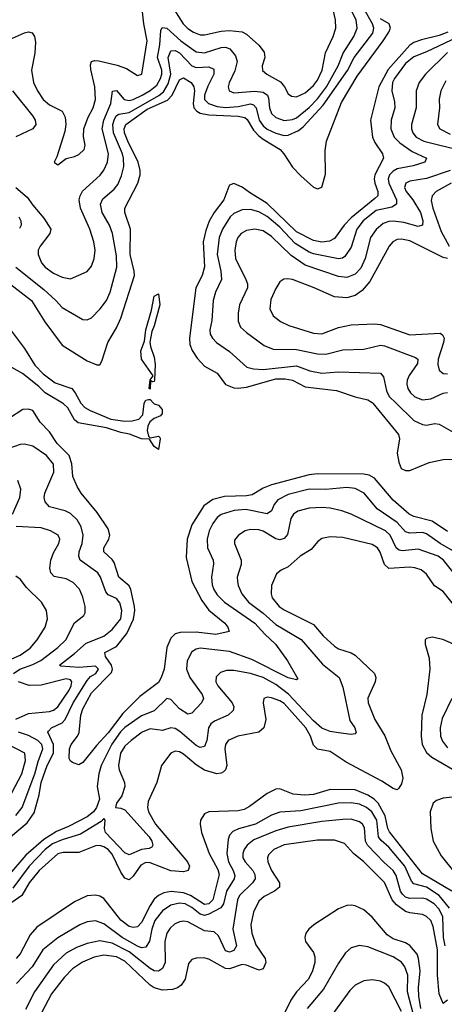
# Model space of a CAD drawing. Header units: inches. Extents: x 1308407 to 1441228, y 959628 to 1036311.
# Tile 659 of 729: x 1417228 to 1419255, y 997131 to 1001830. Entities that reach past the tile are written whole.
import ezdxf

# ---------------------------------------------------------------- set-up
doc = ezdxf.new("R2010")
doc.units = ezdxf.units.IN
doc.header["$MEASUREMENT"] = 0
doc.layers.add('B4010', color=7, linetype='Continuous')
doc.layers.add('B4919', color=7, linetype='Continuous')

msp = doc.modelspace()

# ---------------------------------------------------------------- linework, layer by layer
at = {"layer": 'B4010', "color": 5}
for points, elevation in [([(1417150, 1001723.2), (1417250, 1001767.7), (1417270, 1001772.7), (1417287.7, 1001767.7), (1417298.1, 1001750), (1417302.9, 1001723), (1417300.6, 1001670), (1417284.2, 1001590), (1417294.1, 1001530), (1417312.1, 1001490), (1417340.1, 1001450), (1417370, 1001423.9), (1417430, 1001394), (1417444.8, 1001364.8), (1417448.1, 1001330), (1417442.9, 1001297.1), (1417404.7, 1001175.3), (1417392, 1001150), (1417410, 1001138), (1417450, 1001168), (1417490, 1001177.1), (1417510, 1001187), (1417535.4, 1001210), (1417540.4, 1001230), (1417531.9, 1001271.9), (1417534, 1001310), (1417555.1, 1001364.9), (1417578.4, 1001410), (1417589.9, 1001450), (1417587.3, 1001510), (1417566.9, 1001593.1), (1417565.4, 1001614.6), (1417569.9, 1001630.1), (1417584.4, 1001635.6), (1417605.7, 1001634.3), (1417693.3, 1001613.3), (1417737.8, 1001597.8), (1417790, 1001563.8), (1417811.1, 1001570), (1417836.3, 1001730), (1417820.8, 1001810), (1417804.7, 1001955.3)], 2680), ([(1417210, 1000648.8), (1417342.7, 1000542.7), (1417400.2, 1000490), (1417430, 1000456.2), (1417530, 1000399.1), (1417550, 1000398.2), (1417570, 1000407.3), (1417612.2, 1000450), (1417643, 1000490), (1417659.9, 1000530), (1417691.1, 1000648.9), (1417690, 1000702.7), (1417671.3, 1000810), (1417656.9, 1000850), (1417621.8, 1000910), (1417614.2, 1000950), (1417625.3, 1000974.7), (1417679.1, 1001020.9), (1417696.4, 1001043.6), (1417714.3, 1001085.7), (1417724.5, 1001130), (1417723.7, 1001170), (1417718.3, 1001190), (1417676.2, 1001290), (1417672.5, 1001330), (1417678.2, 1001350), (1417689.1, 1001370.9), (1417701.3, 1001378.7), (1417750, 1001388), (1417892, 1001468), (1417914, 1001486), (1417935.9, 1001524.1), (1417949, 1001570), (1417937.3, 1001650), (1417950, 1001681.1), (1417970, 1001683.5), (1417990, 1001672.3), (1418050, 1001609.3), (1418070, 1001602.4), (1418130, 1001604.8), (1418154.3, 1001594.3), (1418155.4, 1001570), (1418126.3, 1001513.7), (1418109.8, 1001470), (1418109.8, 1001449.8), (1418129.5, 1001430), (1418170, 1001416.3), (1418210, 1001411.5), (1418270, 1001415.7), (1418328.9, 1001428.9), (1418343.7, 1001423.6), (1418356.2, 1001410), (1418371.6, 1001350), (1418390, 1001323.5), (1418410, 1001306.9), (1418450, 1001288), (1418490, 1001278.1), (1418510, 1001279.4), (1418558.5, 1001301.5), (1418580.6, 1001319.4), (1418677, 1001423), (1418792.1, 1001587.9), (1418824.6, 1001650), (1418913.6, 1001766.4), (1418917.9, 1001790), (1418911.7, 1001810), (1418831.8, 1001951.8)], 2640), ([(1417944.8, 1001910), (1418008.1, 1001810), (1418030, 1001787.6), (1418058.2, 1001770), (1418090, 1001758.7), (1418110, 1001757.6), (1418190, 1001775.5), (1418230, 1001778.6), (1418290, 1001772.3), (1418310, 1001761.3), (1418370, 1001709.3), (1418395.7, 1001675.7), (1418398.6, 1001650), (1418385.8, 1001610), (1418387.5, 1001587.5), (1418407, 1001570), (1418473.3, 1001533.3), (1418492.4, 1001510), (1418510, 1001476.5), (1418524.7, 1001464.7), (1418550, 1001462.8), (1418590, 1001480.4), (1418630, 1001515.4), (1418650, 1001542.3), (1418671.8, 1001590), (1418687.2, 1001672.8), (1418723.6, 1001750), (1418736.7, 1001790), (1418735.3, 1001830), (1418703.4, 1001970)], 2680), ([(1417208.7, 1001028.7), (1417263.7, 1000983.7), (1417290, 1000944.3), (1417343.4, 1000883.4), (1417375.9, 1000830), (1417371.9, 1000810), (1417325.4, 1000750), (1417316.6, 1000730), (1417315.5, 1000710), (1417332.2, 1000670), (1417350, 1000649.5), (1417390, 1000620.5), (1417430, 1000600.9), (1417470, 1000593.4), (1417550, 1000628.7), (1417570, 1000654), (1417582.7, 1000690), (1417587.5, 1000730), (1417581.5, 1000770), (1417562.5, 1000830), (1417518.6, 1000930), (1417511.6, 1000970), (1417515.9, 1000990), (1417528.4, 1001011.6), (1417612.2, 1001087.8), (1417630, 1001112.1), (1417647.1, 1001150), (1417652.1, 1001190), (1417621.3, 1001310), (1417629.1, 1001350), (1417663.1, 1001430), (1417671.2, 1001488.8), (1417690, 1001492), (1417727.3, 1001450), (1417750, 1001443.9), (1417770, 1001448.7), (1417812.2, 1001470), (1417850, 1001491.5), (1417881.8, 1001518.2), (1417900.5, 1001550), (1417906.2, 1001570), (1417905.8, 1001590), (1417885.7, 1001650), (1417897.2, 1001710), (1417902, 1001778), (1417907.5, 1001792.5), (1417930, 1001789.5), (1417996.9, 1001730), (1418070, 1001676.4), (1418110, 1001671.6), (1418190, 1001697), (1418210, 1001698.4), (1418230.4, 1001690.4), (1418257.9, 1001657.9), (1418266.5, 1001630), (1418254.2, 1001585.8), (1418228.4, 1001528.4), (1418223.2, 1001510), (1418227.1, 1001490), (1418250, 1001481.1), (1418350, 1001489.8), (1418390, 1001484.9), (1418410.1, 1001470.1), (1418415.8, 1001455.8), (1418420.6, 1001410), (1418430, 1001382), (1418450, 1001363.3), (1418490, 1001349.7), (1418530, 1001353.3), (1418550, 1001362.5), (1418610, 1001410.7), (1418650, 1001453.2), (1418692.4, 1001510), (1418748.3, 1001610), (1418772.6, 1001670), (1418823.7, 1001750), (1418838.7, 1001790), (1418833.8, 1001830), (1418805.7, 1001885.7)], 2660), ([(1417150, 1000593.7), (1417284.2, 1000490), (1417348.6, 1000388.6), (1417430, 1000277.2), (1417550, 1000201.6), (1417596.8, 1000183.2), (1417610, 1000183.1), (1417619.7, 1000200.3), (1417649.1, 1000290), (1417690, 1000360.2), (1417710, 1000405.8), (1417775.2, 1000610), (1417774.8, 1000630), (1417755.2, 1000710), (1417756.1, 1000830), (1417730.4, 1000910), (1417729.2, 1000930), (1417792.5, 1001050), (1417803.1, 1001090), (1417803.5, 1001110), (1417793.8, 1001150), (1417743.5, 1001250), (1417728.4, 1001290), (1417726.5, 1001310), (1417734.5, 1001330), (1417837.1, 1001402.9), (1417934.1, 1001445.9), (1417955.7, 1001470), (1417990, 1001542.8), (1418010, 1001552.3), (1418046.8, 1001530), (1418059.7, 1001510), (1418061.8, 1001490), (1418055.6, 1001430), (1418059.6, 1001410), (1418073.3, 1001393.3), (1418090, 1001384.1), (1418130, 1001376.7), (1418270, 1001370), (1418302.7, 1001362.7), (1418313.9, 1001353.9), (1418343.5, 1001303.5), (1418370, 1001276.1), (1418390, 1001259.3), (1418470.7, 1001210), (1418489.2, 1001189.2), (1418530, 1001125.9), (1418570, 1001084.2), (1418630, 1001031.3), (1418650, 1001022.9), (1418669.8, 1001030.2), (1418687.8, 1001092.2), (1418685.6, 1001205.6), (1418691.8, 1001250), (1418764.3, 1001435.7), (1418838.9, 1001561.1), (1418962.9, 1001730), (1418989.9, 1001770), (1418997.9, 1001790), (1418991.3, 1001810), (1418950, 1001834.9)], 2620), ([(1419271, 1001770), (1419230, 1001754.8), (1419146.1, 1001733.9), (1419110, 1001721.2), (1419090, 1001709), (1418987.2, 1001592.8), (1418942, 1001510), (1418902.6, 1001350), (1418911.8, 1001270), (1418923.9, 1001243.9), (1418960.2, 1001190), (1418964.1, 1001170), (1418922.6, 1001090), (1418919.9, 1001070), (1418923.4, 1001050), (1418938.2, 1001010), (1418936.8, 1000990), (1418923.9, 1000976.1), (1418810, 1000884.5), (1418777.2, 1000850), (1418730, 1000785.2), (1418707.2, 1000772.8), (1418670, 1000767.6), (1418630, 1000776.3), (1418550, 1000817.2), (1418410, 1000952.4), (1418324.7, 1001004.7), (1418290, 1001031.4), (1418250, 1001049), (1418230, 1001040.4), (1418226, 1001034), (1418201.7, 1000970), (1418156.2, 1000910), (1418132.2, 1000867.8), (1418115.7, 1000824.3), (1418103.1, 1000770), (1418109.7, 1000650), (1418099.4, 1000610), (1418068.6, 1000550), (1418038.4, 1000310), (1418040.3, 1000280.3), (1418050.8, 1000250.8), (1418074.7, 1000214.7), (1418110, 1000177.2), (1418170, 1000143.6), (1418210, 1000089.4), (1418250, 1000073), (1418271, 1000071), (1418310, 1000076.6), (1418450, 1000115.7), (1418495.9, 1000115.9), (1418530, 1000109.3), (1418590, 1000077.7), (1418740, 1000060), (1418830, 1000030.7), (1418890, 1000016.6), (1418910, 1000003.8), (1418913.1, 1000000)], 2620), ([(1419314.2, 1001745.8), (1419170, 1001676.2), (1419110, 1001652.6), (1419070, 1001621.1), (1419017, 1001550), (1419007.9, 1001530), (1419004.4, 1001490), (1419017.7, 1001437.7), (1419018.6, 1001410), (1419001.7, 1001350), (1418999.9, 1001310), (1419015.5, 1001270), (1419043, 1001243), (1419101.8, 1001201.8), (1419170.2, 1001169.8), (1419162.6, 1001150), (1419106.8, 1001133.2), (1419030, 1001118.6), (1419010, 1001107.6), (1418993.2, 1001090), (1418986.9, 1001070), (1418990.4, 1001050), (1419026.5, 1000970), (1419027.2, 1000950), (1419004.5, 1000935.5), (1418930, 1000919.6), (1418867.9, 1000870), (1418836.6, 1000830), (1418810, 1000744.2), (1418780.2, 1000699.8), (1418768.6, 1000691.4), (1418750, 1000688.5), (1418630, 1000712.4), (1418610, 1000720.1), (1418542.4, 1000762.4), (1418470, 1000840.1), (1418410, 1000890.7), (1418370, 1000913.1), (1418330, 1000923.5), (1418290, 1000923.4), (1418250, 1000905.3), (1418232.5, 1000890), (1418196.2, 1000830), (1418179.7, 1000790), (1418170.8, 1000710), (1418188.8, 1000630), (1418190.7, 1000590), (1418162.8, 1000530), (1418152, 1000490), (1418145, 1000395), (1418135.3, 1000350), (1418137.8, 1000330), (1418147.7, 1000310), (1418167.2, 1000290), (1418230, 1000246), (1418312.1, 1000172.1), (1418343.7, 1000163.7), (1418390, 1000161), (1418550, 1000178.3), (1418613.5, 1000153.5), (1418670, 1000143), (1418750.1, 1000150.1), (1418950, 1000143.8), (1418964.9, 1000124.9), (1418979, 1000059), (1418991.9, 1000031.9), (1419024.9, 1000000)], 2640), ([(1419270, 1001673.9), (1419164.7, 1001570), (1419135.3, 1001530), (1419119.8, 1001490), (1419121.2, 1001410), (1419098.7, 1001330), (1419097.6, 1001310), (1419104.3, 1001290), (1419121, 1001270), (1419157.6, 1001250), (1419344.1, 1001204.1)], 2660), ([(1419261.9, 1001538.1), (1419237.8, 1001490), (1419230.1, 1001450.1), (1419231.6, 1001410), (1419221.7, 1001330), (1419233.7, 1001310), (1419283.2, 1001283.2)], 2680), ([(1417193.3, 1001490), (1417290.7, 1001370), (1417302.4, 1001350), (1417305.1, 1001330), (1417290, 1001308.5), (1417210, 1001271.1)], 2660), ([(1419283.2, 1001110), (1419170, 1001072), (1419090, 1001059.9), (1419070.6, 1001049.4), (1419065.4, 1001030), (1419072.7, 1001010), (1419105.1, 1000970), (1419140.5, 1000910), (1419151.9, 1000870), (1419150, 1000849.7), (1419130, 1000843.7), (1419062.4, 1000862.4), (1419010, 1000868.8), (1418990, 1000867.4), (1418963.3, 1000856.7), (1418930, 1000828.1), (1418901.8, 1000790), (1418877, 1000690), (1418855.8, 1000644.2), (1418830, 1000616), (1418790, 1000599.9), (1418750, 1000603.8), (1418590, 1000658.1), (1418524.1, 1000704.1), (1418430, 1000794.7), (1418390, 1000823.1), (1418350, 1000830.7), (1418310, 1000824.6), (1418285, 1000810), (1418269.7, 1000790.3), (1418261.7, 1000770), (1418254.1, 1000730), (1418258.4, 1000690), (1418306.9, 1000590), (1418314.6, 1000570), (1418315.8, 1000550), (1418277.5, 1000470), (1418270.1, 1000430), (1418270.9, 1000390.9), (1418282.6, 1000362.6), (1418310, 1000337.5), (1418394.5, 1000274.5), (1418437.3, 1000257.3), (1418550, 1000256.6), (1418650, 1000235.5), (1418690, 1000233.4), (1418770, 1000255.2), (1418870, 1000257.7), (1418950, 1000276.4), (1418970, 1000273.7), (1419118, 1000218), (1419128.9, 1000210), (1419127.5, 1000190), (1419087.3, 1000132.7), (1419077.8, 1000110), (1419075.8, 1000090), (1419081, 1000070), (1419093, 1000050), (1419114.4, 1000030), (1419150, 1000015.7), (1419190, 1000020.1), (1419250, 1000047.2), (1419270, 1000050.1)], 2660), ([(1419288.4, 1001050), (1419216.3, 1001010), (1419197.1, 1000990), (1419192, 1000968), (1419200.1, 1000930), (1419240, 1000820), (1419277.3, 1000750)], 2680), ([(1417224.3, 1000890), (1417233.1, 1000870), (1417234.2, 1000850), (1417226.2, 1000833.8)], 2640), ([(1419270.1, 1000689.9), (1419250, 1000695.9), (1419090, 1000775.2), (1419050, 1000783.2), (1419030, 1000780.4), (1419009.7, 1000770.3), (1418991.2, 1000748.8), (1418899.4, 1000580.6), (1418863, 1000537), (1418830, 1000514.4), (1418790, 1000503.4), (1418730, 1000507), (1418633.3, 1000550), (1418530, 1000589.8), (1418505.9, 1000594.1), (1418489, 1000591), (1418470, 1000579.6), (1418450, 1000547.6), (1418426.1, 1000493.9), (1418422.5, 1000450), (1418437.3, 1000417.3), (1418472.2, 1000390), (1418512.7, 1000370), (1418630, 1000334.1), (1418670, 1000331.4), (1418750, 1000361.4), (1418810, 1000374.2), (1418921.1, 1000378.9), (1418950, 1000375.4), (1419090, 1000326.3), (1419234.6, 1000334.6), (1419246.6, 1000326.6), (1419253.9, 1000310), (1419251.6, 1000290), (1419225.1, 1000210), (1419223.8, 1000183.8), (1419230, 1000157), (1419250, 1000140.8), (1419270, 1000139.8)], 2680), ([(1417125.5, 1000425.5), (1417250, 1000261.6), (1417300.8, 1000180.8), (1417340, 1000140), (1417397.1, 1000097.1), (1417476.5, 1000070), (1417493.2, 1000050), (1417519.3, 1000000)], 2580), ([(1417431.7, 1000000), (1417350, 1000049.5), (1417319.4, 1000079.4), (1417241.6, 1000141.6), (1417190, 1000170.5)], 2580), ([(1417822.3, 1000000), (1417830, 1000014), (1417842.7, 1000017.3), (1417850, 1000017.6), (1417866.5, 1000000)], 2580)]:
    msp.add_lwpolyline(points, dxfattribs=dict(at, elevation=elevation))
at = {"layer": 'B4010', "color": 5, "elevation": 2580}
msp.add_lwpolyline([(1417862, 1000102), (1417852.7, 1000107.3), (1417850, 1000066.6), (1417846, 1000070), (1417850, 1000111), (1417865.2, 1000130), (1417809.4, 1000209.4), (1417806.6, 1000250), (1417823.5, 1000296.5), (1417830, 1000350.7), (1417856.8, 1000443.2), (1417870, 1000510.4), (1417890, 1000522), (1417896.4, 1000470), (1417870, 1000369.6), (1417858, 1000342), (1417848.7, 1000291.3), (1417851.6, 1000270), (1417870, 1000219.3), (1417875, 1000185), (1417871.5, 1000110), (1417870, 1000103.7)], close=True, dxfattribs=at)
at = {"layer": 'B4919', "color": 5}
for points, elevation in [([(1419270, 999386.8), (1419197.4, 999437.4), (1419110, 999459.3), (1419087.2, 999470), (1419010, 999537.3), (1418922.3, 999642.3), (1418896, 999656), (1418870, 999661.2), (1418650, 999663.1), (1418610, 999658.3), (1418429.8, 999610.2), (1418390, 999593.9), (1418337.6, 999562.4), (1418310, 999557.3), (1418205.2, 999554.8), (1418150, 999540.5), (1418107.5, 999510), (1418050, 999419.6), (1418027.5, 999350), (1418023.3, 999263.3), (1418048.9, 999148.9), (1418097.7, 999057.7), (1418131.2, 999011.2), (1418207.3, 998950), (1418221.5, 998930), (1418227.3, 998910), (1418164.3, 998895.7), (1418070, 998907.6), (1417994.7, 998905.3), (1417970, 998898.5), (1417950, 998877.7), (1417930, 998833.6), (1417917.5, 998730), (1417903.7, 998690), (1417890, 998667.1), (1417800.9, 998599.1), (1417720.8, 998519.2), (1417650, 998425.9), (1417593.8, 998366.2), (1417530, 998284.2), (1417510, 998273.3), (1417483.1, 998283.1), (1417470.9, 998290.9), (1417463.7, 998303.7), (1417466.1, 998350), (1417472.8, 998370), (1417504.6, 998410), (1417511.7, 998428.4), (1417519.5, 998510), (1417530, 998541.2), (1417570, 998617.8), (1417665.9, 998714.1), (1417670.3, 998730), (1417666, 998750), (1417638.2, 998790), (1417634.8, 998810), (1417690, 998838.9), (1417738.8, 998901.2), (1417771.1, 998968.9), (1417777, 999010), (1417775.4, 999030), (1417758.1, 999110), (1417750, 999128.6), (1417700.6, 999170), (1417679.5, 999239.5), (1417670, 999253.8), (1417629.9, 999290), (1417629.9, 999310), (1417653.7, 999350), (1417658.3, 999370), (1417650, 999399.8), (1417597.9, 999477.9), (1417521.8, 999570), (1417502.1, 999602.1), (1417480.9, 999650), (1417476.6, 999710), (1417464.1, 999750), (1417406.6, 999806.6), (1417370, 999862.7), (1417326, 999910), (1417290, 999964.2), (1417270, 999971.8), (1417243, 999970), (1417174.3, 999925.7)], 2620), ([(1417866.5, 1000000), (1417870, 999996.3), (1417890.3, 999990), (1417908.1, 999970), (1417907.6, 999950), (1417900.5, 999939.5), (1417870, 999926), (1417849.2, 999910.8), (1417838.8, 999890), (1417836.2, 999870), (1417842.6, 999842.6), (1417850, 999834), (1417890, 999842.8), (1417896.4, 999836.4), (1417899.1, 999830), (1417890, 999779), (1417870, 999792.7), (1417847.5, 999827.5), (1417810, 999829.8), (1417752.5, 999852.5), (1417710, 999860.2), (1417642.7, 999882.7), (1417506.6, 999906.6), (1417490, 999920.9), (1417457.2, 999977.2), (1417436.9, 999996.9), (1417431.7, 1000000)], 2580), ([(1417519.3, 1000000), (1417519.6, 999999.6), (1417539.1, 999979.1), (1417564.2, 999964.2), (1417662.8, 999922.8), (1417730, 999914.3), (1417764.8, 999915.2), (1417796.9, 999923.1), (1417815.5, 999944.4), (1417821.5, 999998.5), (1417822.3, 1000000)], 2580), ([(1418913.1, 1000000), (1419035.5, 999850), (1419041.2, 999830), (1419030, 999761), (1419037.9, 999717.9), (1419048.6, 999688.6), (1419070, 999678.2), (1419090, 999678.5), (1419183.2, 999716.8), (1419250, 999731.8), (1419328.1, 999731.9)], 2620), ([(1419024.9, 1000000), (1419110, 999917.9), (1419150, 999897.3), (1419170, 999895.3), (1419210, 999903.2), (1419230, 999900.2), (1419363.4, 999823.4), (1419460.9, 999790), (1419543.6, 999750), (1419610, 999703.2), (1419650, 999686.7), (1419670, 999663.8), (1419681.1, 999641.1), (1419738.7, 999558.7), (1419783.9, 999523.9), (1419810, 999514.3), (1419830, 999516.5), (1419886.1, 999573.9), (1419930, 999595.9), (1419990, 999611), (1420000, 999614.6)], 2640), ([(1417183.7, 997930), (1417263.1, 997996.9), (1417296.2, 998043.8), (1417320.2, 998130), (1417329.7, 998190), (1417358.5, 998270), (1417389.2, 998330), (1417389.2, 998370), (1417362.8, 998430), (1417365, 998435), (1417379.8, 998450), (1417430, 998474), (1417445.7, 998490), (1417482.4, 998570), (1417550, 998676.8), (1417565.3, 998694.7), (1417591, 998710), (1417603.7, 998730), (1417590, 998744.8), (1417510, 998739), (1417423.9, 998743.9), (1417417.4, 998750), (1417490, 998805.4), (1417545.3, 998854.7), (1417630, 998887.5), (1417670, 998919), (1417709.9, 998970.1), (1417714.8, 999010), (1417706.6, 999046.6), (1417690, 999067.3), (1417650, 999085.7), (1417639.1, 999099.1), (1417614.3, 999170), (1417600.2, 999190), (1417517.3, 999250), (1417509.9, 999270), (1417511.9, 999290), (1417525.4, 999330), (1417530.4, 999370), (1417520.9, 999410), (1417502.8, 999442.8), (1417470, 999473.5), (1417445.7, 999485.7), (1417370, 999505.8), (1417348.7, 999528.7), (1417344.5, 999550), (1417348.2, 999570), (1417391.4, 999670), (1417388.9, 999708.9), (1417355.7, 999750), (1417290, 999795.2), (1417250, 999804.2), (1417230, 999802.3), (1417176.2, 999783.8)], 2640), ([(1419370, 999252.6), (1419234.7, 999330), (1419170, 999376.5), (1419150, 999383.3), (1419090, 999380.1), (1419070, 999386.1), (1419030, 999431), (1418934.9, 999494.9), (1418872.2, 999570), (1418830, 999592), (1418790, 999597.5), (1418690, 999587.5), (1418610, 999589.4), (1418510, 999563.4), (1418460.7, 999539.3), (1418443.2, 999516.8), (1418430, 999486.2), (1418410, 999471.2), (1418307, 999493), (1418251.9, 999488.1), (1418190, 999468.7), (1418170, 999453.5), (1418150, 999425.4), (1418132.9, 999390), (1418122.2, 999350), (1418124.3, 999310), (1418150.7, 999250), (1418153.3, 999233.3), (1418142.9, 999170), (1418147, 999133), (1418154.7, 999110), (1418170, 999085.4), (1418205.9, 999050), (1418350, 998950), (1418397.8, 998897.8), (1418449.5, 998850), (1418506.4, 998770), (1418555.1, 998684.9), (1418550, 998679.3), (1418510, 998689.4), (1418336, 998776), (1418230, 998815.4), (1418090.1, 998829.9), (1418070, 998825.6), (1418050, 998813.7), (1418027.5, 998770), (1418023.6, 998730), (1418040.4, 998690), (1418099.5, 998610), (1418105.1, 998590), (1418096.5, 998570), (1418050, 998519.8), (1418030, 998515.7), (1417990, 998541.3), (1417950, 998585.7), (1417930, 998590.6), (1417870, 998531.3), (1417810, 998507), (1417730, 998451.5), (1417709.2, 998430.8), (1417667.5, 998372.5), (1417617.3, 998270), (1417605.7, 998230), (1417597.3, 998170), (1417609.5, 998110), (1417594.6, 998070), (1417579.6, 998050), (1417550, 998025.6), (1417460.4, 997979.6), (1417403.8, 997956.2), (1417342.3, 997917.7), (1417257.1, 997842.9), (1417170, 997739.9)], 2640), ([(1417194, 999470), (1417228.2, 999550), (1417234, 999590), (1417219.6, 999630)], 2660), ([(1419295.3, 999195.3), (1419251.1, 999250), (1419225.2, 999270), (1419130, 999303.2), (1419055.2, 999295.2), (1419038.9, 999298.9), (1419024.8, 999310), (1418996, 999370), (1418974.4, 999390), (1418810, 999469.9), (1418765.6, 999485.6), (1418710, 999498.6), (1418670, 999502.3), (1418610, 999499), (1418556, 999484), (1418534.5, 999470), (1418522.3, 999450), (1418506.9, 999373.1), (1418490, 999353.8), (1418470, 999347.9), (1418450, 999352.4), (1418390, 999388.6), (1418370, 999395.4), (1418330, 999397.7), (1418304.9, 999390), (1418272, 999370), (1418253.9, 999346.1), (1418253.6, 999330), (1418285, 999250), (1418285.6, 999230), (1418266.8, 999170), (1418267, 999150), (1418270.9, 999130), (1418288.8, 999090), (1418320.4, 999050), (1418390, 998997), (1418450, 998943.1), (1418572, 998872), (1418673.7, 998753.7), (1418752.9, 998690), (1418770, 998644.9), (1418804.5, 998484.5), (1418827, 998450), (1418833.5, 998426.5), (1418830, 998422), (1418810, 998418.9), (1418750, 998425.8), (1418710, 998433.3), (1418670, 998449.3), (1418630, 998484.2), (1418511.2, 998611.2), (1418450, 998657), (1418390, 998689.9), (1418330, 998709.9), (1418250, 998724.6), (1418215.3, 998724.7), (1418186.3, 998713.7), (1418166.4, 998693.6), (1418164.4, 998670), (1418173.6, 998650), (1418241.4, 998570), (1418250.2, 998550), (1418247.3, 998532.7), (1418223.1, 998510), (1418158.1, 998481.9), (1418140.5, 998470), (1418129.6, 998450), (1418121.2, 998390), (1418110, 998361.5), (1418090, 998356.3), (1418070, 998365.2), (1417993.1, 998433.1), (1417970, 998447.5), (1417949.1, 998450.9), (1417910, 998437.8), (1417850, 998445.6), (1417811.9, 998430), (1417760.5, 998390), (1417730, 998362.9), (1417709.6, 998330), (1417699.1, 998270), (1417702.6, 998250), (1417728.9, 998190), (1417729.5, 998170), (1417714.8, 998125.2), (1417689.5, 998090), (1417685.7, 998070), (1417710, 998067.3), (1417730, 998058.6), (1417845.8, 997930), (1417858.6, 997910), (1417863.9, 997890), (1417858.8, 997881.2), (1417846.2, 997873.8), (1417810, 997869.1), (1417750, 997844.4), (1417730, 997853.6), (1417638, 997950), (1417632.2, 997970), (1417635.4, 998010), (1417630, 998016.8), (1417617, 998003), (1417517.8, 997942.2), (1417430, 997916), (1417383.9, 997896.1), (1417349.5, 997870), (1417272.7, 997790), (1417195, 997685)], 2660), ([(1417198, 998710), (1417228.3, 998730), (1417290, 998752.4), (1417328, 998772), (1417410, 998833.8), (1417447.8, 998870), (1417488.8, 998951.2), (1417533.5, 998986.5), (1417540.7, 998999.3), (1417541.2, 999030), (1417530, 999074), (1417512.9, 999112.9), (1417483.5, 999143.5), (1417450, 999161.9), (1417392.7, 999172.7), (1417376.2, 999190), (1417371.9, 999211.9), (1417376.7, 999250), (1417390, 999285.3), (1417414.5, 999330), (1417418.9, 999350), (1417412, 999370), (1417375.6, 999390), (1417330, 999405.5), (1417211.7, 999411.7)], 2660), ([(1419310, 999025.3), (1419250, 999100.5), (1419207.8, 999127.8), (1419170, 999183.7), (1419144.1, 999204.1), (1419114.3, 999214.3), (1419090, 999216.9), (1418990, 999210.9), (1418969.1, 999229.1), (1418948.4, 999288.4), (1418935.5, 999310), (1418910, 999326.1), (1418770, 999358.4), (1418710, 999362.3), (1418670, 999353.5), (1418650, 999338), (1418618.9, 999301.1), (1418567.3, 999270), (1418510, 999218.5), (1418476.5, 999203.5), (1418454, 999186), (1418430.2, 999129.8), (1418427.7, 999090), (1418433.5, 999070), (1418466.3, 999030), (1418490, 999014.2), (1418630, 998943.7), (1418677, 998890), (1418730, 998840.1), (1418750, 998827.3), (1418810, 998808.2), (1418830, 998796.8), (1418921.1, 998710), (1418927.6, 998690), (1418924.3, 998670), (1418890, 998592), (1418891.6, 998570), (1418923.6, 998490), (1418971.5, 998411.5), (1419000.3, 998340.3), (1419048.9, 998250), (1419056.1, 998210), (1419050, 998183.7), (1419038.3, 998161.7), (1419030, 998154), (1419010, 998161.4), (1418956.5, 998196.5), (1418786.9, 998286.9), (1418710, 998336.9), (1418649.2, 998349.1), (1418630, 998367.1), (1418615.7, 998410), (1418593.9, 998450), (1418490, 998565.7), (1418470, 998579.2), (1418430, 998594), (1418410, 998596), (1418392.7, 998590), (1418390.2, 998569.8), (1418402.9, 998490), (1418393.5, 998450), (1418370, 998429.3), (1418269.3, 998410.7), (1418222.7, 998390), (1418210.1, 998370), (1418207.3, 998350), (1418215.9, 998270), (1418210.5, 998249.5), (1418200.2, 998239.8), (1418190, 998233.6), (1418169.1, 998230.9), (1418110, 998247.9), (1418070, 998273.7), (1418010, 998324.3), (1417990, 998336.2), (1417970, 998339.6), (1417948.9, 998330), (1417905, 998270), (1417882.5, 998190), (1417840.7, 998099.3), (1417837.6, 998070), (1417842.6, 998050), (1417876.2, 997990), (1418029.6, 997810), (1418037.8, 997790), (1418031.5, 997770), (1418010, 997763.5), (1417950, 997768.3), (1417850, 997805.9), (1417830, 997807.2), (1417805.4, 997794.6), (1417770, 997743), (1417750, 997724.1), (1417730, 997732.2), (1417710, 997761.9), (1417670, 997848), (1417650, 997869.5), (1417630, 997882.2), (1417610, 997887.9), (1417590, 997886.7), (1417510, 997855.9), (1417435, 997855), (1417410, 997849.4), (1417321.5, 997770), (1417272.8, 997710), (1417237.8, 997650), (1417175, 997605)], 2680), ([(1417190, 998779.8), (1417230, 998797.9), (1417278.4, 998830), (1417311.7, 998870), (1417349.9, 998930), (1417360.5, 998970), (1417356, 999010), (1417331.6, 999050), (1417260.7, 999120.7), (1417230, 999160.5), (1417210, 999174.7)], 2680), ([(1419350, 998826.9), (1419247.6, 998872.4), (1419197.7, 998882.3), (1419170, 998876.2), (1419163.8, 998870), (1419164, 998850), (1419182.6, 998782.6), (1419185.5, 998730), (1419172.1, 998610), (1419146.9, 998510), (1419144.2, 998410), (1419148.7, 998370), (1419170, 998332.7), (1419196, 998310), (1419293.8, 998253.7)], 2720), ([(1417210, 998492), (1417270, 998518.4), (1417370, 998527.5), (1417390, 998534), (1417410.7, 998550), (1417463.8, 998630), (1417474.2, 998650), (1417476.1, 998670), (1417470, 998678.8), (1417450, 998683.4), (1417330, 998654.4), (1417272.5, 998652.5), (1417222.9, 998670)], 2660), ([(1419290.7, 998590), (1419244.8, 998495.2), (1419234.5, 998450), (1419237.1, 998410), (1419245.9, 998385.9), (1419270, 998355.6)], 2740), ([(1417210, 998032.1), (1417240.1, 998070), (1417299.7, 998230), (1417315.3, 998290), (1417338.4, 998350), (1417333.7, 998370), (1417315.1, 998390), (1417270, 998414.3), (1417222.2, 998430)], 2660), ([(1417190, 998139.8), (1417238.5, 998230), (1417254.9, 998294.9), (1417252.2, 998330), (1417170, 998372.8)], 2680), ([(1419290, 997669.9), (1419150, 997752.9), (1418993.3, 997953.3), (1418985.4, 997970), (1418972.1, 998030), (1418939.9, 998090), (1418919.5, 998110), (1418890, 998128.8), (1418830, 998153.9), (1418710, 998155.5), (1418630, 998131.5), (1418588.8, 998128.8), (1418533.1, 998133.1), (1418470, 998158.7), (1418450, 998157.7), (1418410, 998137.4), (1418325.3, 998074.7), (1418299.2, 998060.8), (1418270, 998054.8), (1418130.2, 998049.8), (1418110, 998040.3), (1418090.8, 998009.2), (1418089.1, 997990), (1418095.2, 997950), (1418132.4, 997850), (1418174.2, 997774.2), (1418180.7, 997750), (1418150.1, 997630), (1418130, 997610.4), (1418110, 997607.6), (1418042.8, 997650), (1418010, 997663.4), (1417951.4, 997668.6), (1417916.7, 997663.3), (1417890, 997649.9), (1417870, 997632.1), (1417850, 997602.1), (1417810, 997521.3), (1417790, 997501.2), (1417770, 997497.7), (1417750, 997502.5), (1417710, 997532.3), (1417630, 997635.4), (1417610, 997647.1), (1417590, 997651.4), (1417550, 997647.9), (1417490, 997619.2), (1417310, 997498.3), (1417278, 997462), (1417230, 997372.1), (1417211.3, 997350)], 2720), ([(1419279.2, 997590), (1419230, 997649.9), (1419170.6, 997689.4), (1419110, 997706.3), (1419098.1, 997718.1), (1419066.9, 997790), (1418990, 997880.1), (1418952.7, 997912.7), (1418940.3, 997930), (1418932, 998010), (1418908.5, 998050), (1418884, 998070), (1418850, 998086.1), (1418810, 998091.9), (1418750, 998090.3), (1418570, 998054.1), (1418470, 998047.6), (1418430, 998033.4), (1418352.9, 997990), (1418272.2, 997967.8), (1418245, 997955), (1418230, 997937.2), (1418222.9, 997917.1), (1418217, 997850), (1418224.3, 997810), (1418246.6, 997770), (1418254.7, 997745.3), (1418252.4, 997730), (1418215.6, 997670), (1418200.4, 997610), (1418188.6, 997591.4), (1418130, 997560.6), (1418110, 997555.1), (1418090, 997560.6), (1418050, 997593.5), (1418017.8, 997610), (1417990, 997613.4), (1417950, 997603.4), (1417910, 997576.3), (1417873.3, 997530), (1417859.3, 997490), (1417847.5, 997432.5), (1417830, 997402.7), (1417810, 997400.4), (1417790, 997408), (1417716.9, 997450), (1417630, 997514.8), (1417590, 997528.8), (1417550, 997524), (1417515.6, 997510), (1417410, 997448), (1417338.8, 997390), (1417287.5, 997310), (1417212.1, 997230)], 2740), ([(1419350, 998126.3), (1419250, 998114.2), (1419217.1, 998102.9), (1419202, 998090), (1419187, 998050), (1419189.8, 997970), (1419202, 997910), (1419239.3, 997839.3), (1419311.1, 997750)], 2720), ([(1419259.3, 997410), (1419251.2, 997450), (1419247.9, 997547.9), (1419230, 997585.3), (1419206, 997610), (1419170, 997632.2), (1419150, 997637.2), (1419090, 997635.6), (1419070, 997642.8), (1419055.6, 997655.6), (1419046.5, 997670), (1419025.4, 997745.4), (1419010.7, 997770), (1418967.4, 997807.4), (1418888.6, 997890), (1418878.4, 997910), (1418873.7, 997973.7), (1418864.1, 997990), (1418850, 998001.6), (1418810, 998014.1), (1418770, 998013.4), (1418670, 998003.4), (1418510, 997976.6), (1418450, 997958.4), (1418345, 997915), (1418314.2, 997890), (1418299.8, 997870), (1418292.7, 997850), (1418293.7, 997830), (1418304.2, 997810), (1418340.9, 997770), (1418351.1, 997750), (1418351.3, 997730), (1418339.2, 997710), (1418277.8, 997650), (1418267.9, 997630), (1418244.7, 997490), (1418263.1, 997410), (1418250, 997387.5), (1418230, 997379.6), (1418210, 997385.7), (1418177.3, 997457.3), (1418156.5, 997476.5), (1418110, 997481.1), (1418030, 997524.4), (1418010, 997527.5), (1417990, 997524.9), (1417966.4, 997513.6), (1417945.5, 997494.5), (1417930.1, 997470), (1417920.7, 997430), (1417922.9, 997330), (1417910, 997301.2), (1417890, 997288.1), (1417870, 997290.9), (1417850, 997301.5), (1417750, 997380.9), (1417670, 997422.5), (1417610, 997434.1), (1417550, 997420.9), (1417498.5, 997401.5), (1417450, 997375.4), (1417390, 997318.5), (1417297.8, 997190), (1417254.9, 997105.1)], 2760), ([(1419270, 997149.8), (1419250, 997134.5), (1419230, 997180.7), (1419222.2, 997270), (1419223, 997390), (1419201.4, 997501.4), (1419190, 997530.5), (1419170.2, 997550.2), (1419150, 997559.1), (1419090, 997566.8), (1419070, 997574.3), (1419026.2, 997606.2), (1419006.3, 997630), (1418970, 997712.1), (1418870, 997809.9), (1418821.6, 997850), (1418778.5, 997898.5), (1418730, 997913.6), (1418650, 997913.7), (1418490, 997892.6), (1418440.7, 997870), (1418415.6, 997844.4), (1418410.1, 997830), (1418411.7, 997810), (1418430.1, 997770), (1418468.9, 997710), (1418468.5, 997690), (1418443.9, 997670), (1418395.1, 997644.9), (1418370, 997622.9), (1418343.6, 997570), (1418330.6, 997510), (1418335.6, 997470), (1418354.4, 997414.4), (1418399, 997350), (1418402.6, 997330), (1418390, 997299.7), (1418370, 997294.3), (1418310, 997317.3), (1418290, 997320.2), (1418230, 997299.7), (1418210, 997301.3), (1418130, 997346.2), (1418107.2, 997352.8), (1418070, 997351.6), (1418050, 997343.9), (1418034.3, 997325.7), (1418017.2, 997250), (1417998, 997222), (1417980.8, 997210), (1417958.1, 997201.9), (1417910, 997198.4), (1417870, 997209.2), (1417850, 997221.5), (1417730, 997336.8), (1417690, 997356.5), (1417630, 997364.5), (1417583.8, 997356.2), (1417527.9, 997332.1), (1417480.2, 997299.8), (1417440.7, 997259.3), (1417379, 997181), (1417332, 997090)], 2780), ([(1419143.2, 997110), (1419133.4, 997170), (1419131.9, 997210), (1419139.8, 997290), (1419132.1, 997350), (1419125.3, 997370), (1419090, 997411.2), (1419070, 997423.5), (1419010, 997443.8), (1418981.6, 997461.6), (1418910, 997546.4), (1418870, 997582.3), (1418830, 997601.1), (1418810, 997603.5), (1418790, 997602.2), (1418750, 997586.6), (1418631.4, 997510), (1418608.2, 997490), (1418594.4, 997470), (1418589.3, 997450), (1418593, 997430), (1418630, 997377.8), (1418636.6, 997356.6), (1418636.4, 997330), (1418626.4, 997290), (1418606.6, 997250), (1418550, 997190.5), (1418521.9, 997150), (1418491.4, 997088.6)], 2820), ([(1419115.3, 997050), (1419078.8, 997190), (1419080.1, 997270), (1419066.5, 997310), (1419050, 997331.1), (1419010, 997357.4), (1418890, 997405.2), (1418850, 997410.8), (1418810, 997399.8), (1418783.4, 997376.6), (1418750, 997327.6), (1418677.6, 997202.4), (1418599.8, 997110)], 2840), ([(1419050, 997096.2), (1418990, 997214.2), (1418970, 997231.7), (1418950, 997240.7), (1418910, 997248), (1418870, 997243.1), (1418830, 997222.4), (1418804.2, 997195.8), (1418670, 997012.9)], 2860)]:
    msp.add_lwpolyline(points, dxfattribs=dict(at, elevation=elevation))

doc.saveas('drawing.dxf')
